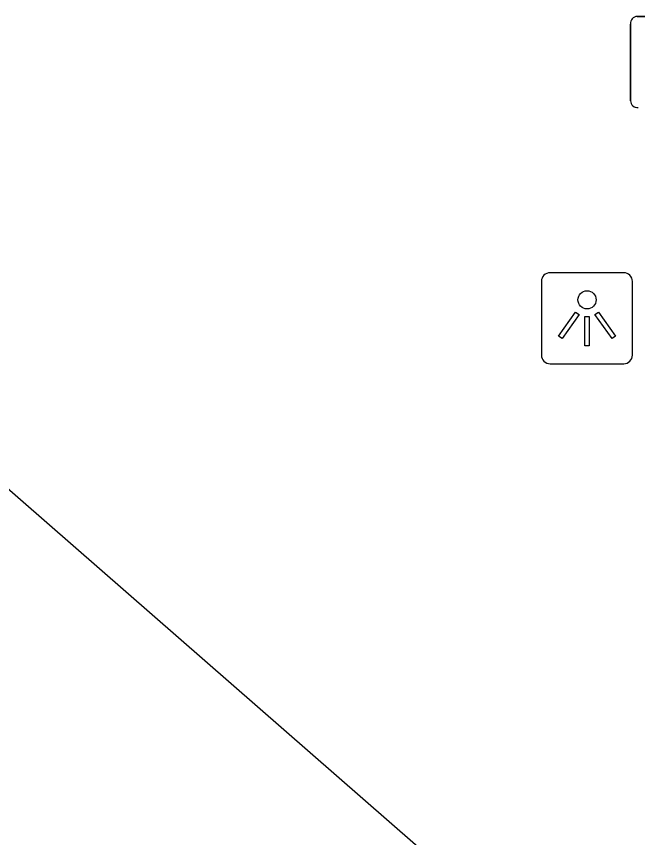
# Model space of a CAD drawing. Extents: x 158474 to 159560, y 388525 to 389605.
# Drawn here: x 158714.84 to 158721.64, y 388822.77 to 388831.76 of the extents above; entities that cross this region are included whole.
import ezdxf

# ---------------------------------------------------------------- set-up
doc = ezdxf.new("R2010")
doc.units = 0
for name, color, linetype in [('IMGEO_Fietsenrek', 7, 'Continuous'), ('IMGEO_Lichtpunt', 7, 'Continuous'), ('IMGEO_Pand', 7, 'Continuous')]:
    doc.layers.add(name, color=color, linetype=linetype)

msp = doc.modelspace()

# ---------------------------------------------------------------- linework, layer by layer
at = {"layer": 'IMGEO_Fietsenrek'}
for p, q in [((158721.6379, 388831.7625), (158722.4788, 388831.7625)), ((158722.4788, 388831.7625), (158721.6379, 388831.7625)), ((158721.5635, 388830.8379), (158721.5635, 388831.6788)), ((158721.5635, 388831.6788), (158721.5635, 388830.8379))]:
    msp.add_line(p, q, dxfattribs=at)
for centre, start, end in [((158721.6412, 388831.6846), 92.4484, 184.28452), ((158721.6412, 388831.6846), 92.4484, 184.28452), ((158721.6414, 388830.8412), 182.4484, 274.28452), ((158721.6414, 388830.8412), 182.4484, 274.28452)]:
    msp.add_arc(centre, 0.0779, start, end, dxfattribs=at)
at = {"layer": 'IMGEO_Lichtpunt'}
for p, q in [((158721.4906, 388828.9551), (158720.6835, 388828.9551)), ((158721.4906, 388828.9551), (158720.6835, 388828.9551)), ((158720.5888, 388828.8605), (158720.5888, 388828.0533)), ((158720.5888, 388828.8605), (158720.5888, 388828.0533)), ((158721.5853, 388828.0533), (158721.5853, 388828.8605)), ((158721.5853, 388828.0533), (158721.5853, 388828.8605)), ((158720.6835, 388827.9587), (158721.4906, 388827.9587)), ((158720.6835, 388827.9587), (158721.4906, 388827.9587))]:
    msp.add_line(p, q, dxfattribs=at)
for points in [[(158720.9632, 388828.5238), (158721.0017, 388828.4963), (158720.8144, 388828.2339), (158720.7759, 388828.2614), (158720.9632, 388828.5238)], [(158721.0647, 388828.4761), (158721.112, 388828.4761), (158721.112, 388828.1537), (158721.0647, 388828.1537), (158721.0647, 388828.4761)], [(158721.1746, 388828.4961), (158721.2132, 388828.5235), (158721.3999, 388828.2606), (158721.3613, 388828.2332), (158721.1746, 388828.4961)]]:
    msp.add_lwpolyline(points, dxfattribs=at)
msp.add_circle((158721.0884, 388828.6584), 0.0994, dxfattribs=at)
for centre, start, end in [((158720.6835, 388828.8605), 90, 180), ((158720.6835, 388828.8605), 90, 180), ((158721.4906, 388828.8605), 0, 90), ((158721.4906, 388828.8605), 0, 90), ((158720.6835, 388828.0533), 180, 270), ((158720.6835, 388828.0533), 180, 270), ((158721.4906, 388828.0533), 270, 0), ((158721.4906, 388828.0533), 270, 360)]:
    msp.add_arc(centre, 0.0946, start, end, dxfattribs=at)
at = {"layer": 'IMGEO_Pand'}
msp.add_lwpolyline([(158733.85, 388809.893), (158709.148, 388831.481), (158698.095, 388818.851), (158726.792, 388793.735), (158726.994, 388793.559)], dxfattribs=at)

doc.saveas('drawing.dxf')
